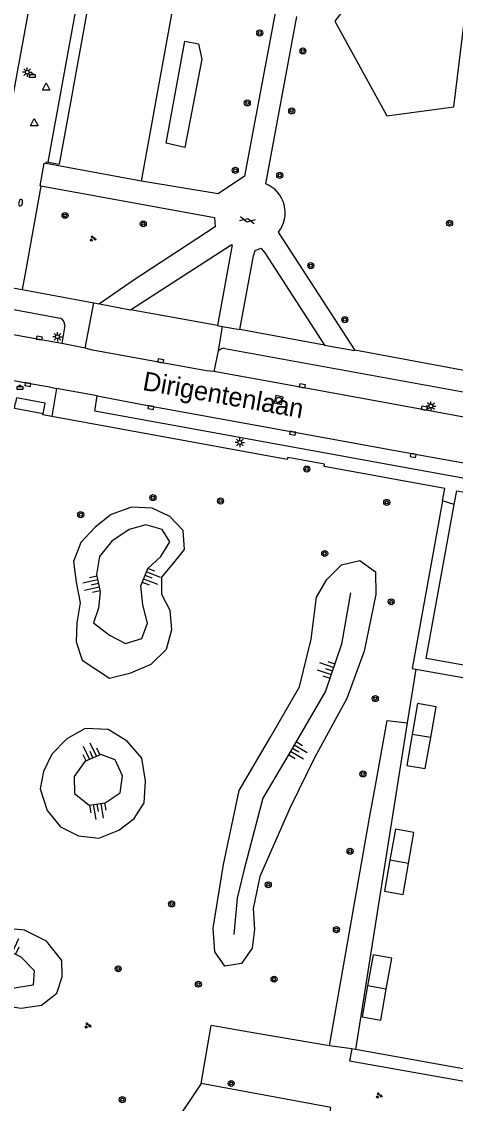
# Model space of a CAD drawing. Extents: x 132999 to 136000, y 398499 to 400501.
# Drawn here: x 133517 to 133574.6, y 399688.5 to 399832.1 of the extents above; entities that cross this region are included whole.
import ezdxf

# ---------------------------------------------------------------- set-up
doc = ezdxf.new("R2010")
doc.units = 0
for name, color, linetype in [('gg-afsc-erfafscheiding', 7, 'Continuous'), ('gg-anno-openbare ruimte label', 7, 'Continuous'), ('gg-bbg-abri', 7, 'Continuous'), ('gg-bbg-gedigitaliseerde bijgebouw', 7, 'Continuous'), ('gg-bbg-hoofdgebouw', 7, 'Continuous'), ('gg-bbg-onder overbouw', 7, 'Continuous'), ('gg-bbg-pand overbouw', 7, 'Continuous'), ('gg-bbg-tussenscheiding', 7, 'Continuous'), ('gg-knt-BGT kruinlijn', 7, 'Continuous'), ('gg-knt-bovenkant onderkant talud', 7, 'Continuous'), ('gg-knt-verharding', 7, 'Continuous'), ('gg-knt-verharding nz', 7, 'Continuous'), ('gt-grn-groengrens', 7, 'Continuous'), ('gt-grn-weggrens', 7, 'Continuous'), ('gt-symb-afvalbak', 7, 'Continuous'), ('gt-symb-boom', 7, 'Continuous'), ('gt-symb-brandkraan', 7, 'Continuous'), ('gt-symb-gesloten verharding', 7, 'Continuous'), ('gt-symb-groenvak', 7, 'Continuous'), ('gt-symb-kolk', 7, 'Continuous'), ('gt-symb-lichtmast', 7, 'Continuous'), ('gt-symb-rioolschacht', 7, 'Continuous'), ('gt-symb-talud symbool', 7, 'Continuous'), ('gt-symb-waterafsluiter', 7, 'Continuous')]:
    doc.layers.add(name, color=color, linetype=linetype)

# ---------------------------------------------------------------- blocks, each defined once
blk = doc.blocks.new('gt0-BOOM')
at = {"layer": 'gt-symb-boom'}
for radius in [0.4, 0.2]:
    blk.add_circle((0, 0), radius, dxfattribs=at)
blk = doc.blocks.new('gt0-GESVH1')
at = {"layer": 'gt-symb-gesloten verharding'}
for p, q in [((-0.99, -0.26), (0.01, 0.24)), ((0.01, -0.26), (-0.99, 0.24)), ((0.01, 0.24), (1.01, -0.26)), ((1.01, 0.24), (0.01, -0.26))]:
    blk.add_line(p, q, dxfattribs=at)
blk = doc.blocks.new('gt0-KOLK')
at = {"layer": 'gt-symb-kolk'}
blk.add_lwpolyline([(0, 0), (0.37, 0), (0.37, 0.4), (-0.38, 0.4), (-0.38, 0), (0, 0)], dxfattribs=at)
blk = doc.blocks.new('gt0-RS')
at = {"layer": 'gt-symb-rioolschacht'}
blk.add_lwpolyline([(-0.5, -0.5), (0.5, -0.5), (0.5, 0.5), (-0.5, 0.5)], close=True, dxfattribs=at)
blk.add_circle((0, 0), 0.375, dxfattribs=at)
blk = doc.blocks.new('gt0-GRVAK')
at = {"layer": 'gt-symb-groenvak'}
for p, q in [((-0.11, 0.19), (-0.23, 0.24)), ((-0.18, 0.15), (0.09, 0.15)), ((-0.09, 0.21), (-0.16, 0.32)), ((-0.05, 0.21), (-0.05, 0.39)), ((0, 0.21), (0.06, 0.32)), ((0.01, 0.19), (0.13, 0.24)), ((0.26, -0.05), (0.2, 0.06)), ((0.3, -0.05), (0.3, 0.13)), ((0.35, -0.05), (0.41, 0.06)), ((-0.24, -0.23), (-0.36, -0.18)), ((-0.32, -0.26), (-0.05, -0.26)), ((-0.23, -0.21), (-0.29, -0.09)), ((-0.18, -0.2), (-0.18, -0.02)), ((-0.14, -0.21), (-0.07, -0.09)), ((-0.12, -0.23), (0, -0.18)), ((0.24, -0.07), (0.12, -0.02)), ((0.17, -0.11), (0.44, -0.11)), ((0.37, -0.07), (0.49, -0.02))]:
    blk.add_line(p, q, dxfattribs=at)
blk = doc.blocks.new('gt0-ABAK')
at = {"layer": 'gt-symb-afvalbak'}
blk.add_lwpolyline([(0.38, -0.5), (-0.37, -0.5), (-0.37, -0.1), (0.38, -0.1)], close=True, dxfattribs=at)
blk.add_circle((0, 0), 0.1, dxfattribs=at)
blk = doc.blocks.new('gt0-LMAST')
at = {"layer": 'gt-symb-lichtmast'}
for p, q in [((-0.18, 0.17), (-0.45, 0.44)), ((-0.01, 0.25), (-0.01, 0.62)), ((0.17, 0.17), (0.44, 0.44)), ((-0.26, 0), (-0.63, 0)), ((-0.18, -0.18), (-0.45, -0.45)), ((-0.01, -0.25), (-0.01, -0.63)), ((0.44, -0.45), (0.17, -0.18)), ((0.24, 0), (0.62, 0))]:
    blk.add_line(p, q, dxfattribs=at)
blk.add_circle((-0.01, 0), 0.25, dxfattribs=at)
blk = doc.blocks.new('gt0-BR')
at = {"layer": 'gt-symb-brandkraan'}
for centre, radius, start, end in [((-0.24, 0), 0.206, 107.5669, 252.4331), ((0.6, -2.66), 3, 106.892, 107.5669), ((0, -0.69), 0.938, 73.108, 106.892), ((-0.6, -2.66), 3, 72.4331, 73.108), ((0.24, 0), 0.206, 287.567, 72.4331), ((0.6, 2.66), 3, 252.4331, 253.108), ((0, 0.69), 0.938, 253.108, 286.8921), ((-0.6, 2.66), 3, 286.8921, 287.567)]:
    blk.add_arc(centre, radius, start, end, dxfattribs=at)
blk = doc.blocks.new('gt0-WAFSL')
at = {"layer": 'gt-symb-waterafsluiter'}
for p, q in [((-0.5, -0.33), (0, 0.67)), ((0, 0.67), (0.5, -0.33)), ((0.5, -0.33), (-0.5, -0.33))]:
    blk.add_line(p, q, dxfattribs=at)
blk = doc.blocks.new('gt0-TALUD_1')
at = {"layer": 'gt-symb-talud symbool'}
for p, q in [((-1, -1), (-1, 0)), ((-0.5, -2), (-0.5, 0)), ((0, -1), (0, 0)), ((0.5, -2), (0.5, 0)), ((1, -1), (1, 0))]:
    blk.add_line(p, q, dxfattribs=at)

msp = doc.modelspace()

# ---------------------------------------------------------------- linework, layer by layer
at = {"layer": 'gg-afsc-erfafscheiding'}
for p, q in [((133569.38, 399746.08), (133568.25, 399738.97)), ((133568.25, 399738.97), (133561.35, 399695.62))]:
    msp.add_line(p, q, dxfattribs=at)
at = {"layer": 'gg-bbg-abri'}
for points in [[(133519.88, 399779.98), (133520.15, 399781.42), (133516.35, 399782.13), (133516.22, 399781.45)], [(133519.88, 399779.98), (133516.08, 399780.68), (133516.22, 399781.45)]]:
    msp.add_lwpolyline(points, dxfattribs=at)
at = {"layer": 'gg-bbg-gedigitaliseerde bijgebouw'}
for points in [[(133571.37, 399737.01), (133572.09, 399741.11), (133569.62, 399741.54), (133568.9, 399737.43)], [(133568.9, 399737.43), (133568.18, 399733.32), (133570.64, 399732.9), (133571.37, 399737.01)], [(133568.4, 399720.31), (133569.13, 399724.42), (133566.66, 399724.85), (133565.94, 399720.74)], [(133565.94, 399720.74), (133565.22, 399716.62), (133567.68, 399716.2), (133568.4, 399720.31)], [(133565.45, 399703.62), (133566.17, 399707.74), (133563.7, 399708.17), (133562.98, 399704.05)], [(133562.98, 399704.05), (133562.26, 399699.93), (133564.72, 399699.5), (133565.45, 399703.62)]]:
    msp.add_lwpolyline(points, dxfattribs=at)
at = {"layer": 'gg-bbg-hoofdgebouw'}
msp.add_line((133532.94, 399810.87), (133520.25, 399813.21), dxfattribs=at)
for points in [[(133532.94, 399810.87), (133546.51, 399885.49), (133535.72, 399887.47)], [(133520.25, 399813.21), (133520.31, 399813.46), (133520.56, 399813.42)]]:
    msp.add_lwpolyline(points, dxfattribs=at)
at = {"layer": 'gg-bbg-onder overbouw'}
msp.add_line((133523.64, 399821.81), (133524.45, 399826.23), dxfattribs=at)
for points in [[(133524.45, 399826.23), (133535.53, 399887.25), (133534.01, 399887.53)], [(133520.56, 399813.42), (133522.07, 399813.15), (133523.64, 399821.81)]]:
    msp.add_lwpolyline(points, dxfattribs=at)
at = {"layer": 'gg-bbg-pand overbouw'}
msp.add_line((133520.56, 399813.42), (133534.01, 399887.53), dxfattribs=at)
at = {"layer": 'gg-bbg-tussenscheiding'}
for p, q in [((133571.37, 399737.01), (133568.9, 399737.43)), ((133568.4, 399720.31), (133565.94, 399720.74)), ((133565.45, 399703.62), (133562.98, 399704.05))]:
    msp.add_line(p, q, dxfattribs=at)
at = {"layer": 'gg-knt-BGT kruinlijn'}
for points in [[(133528.7, 399750.59), (133530.8, 399749.51), (133532.98, 399750.17), (133533.74, 399752.21), (133533.12, 399754.64), (133532.88, 399757.18), (133533.78, 399759.45), (133535.5, 399761.06), (133536.69, 399762.99), (133535.69, 399764.65), (133533.5, 399765.24), (133531.3, 399764.64), (133529.02, 399763.09), (133527.35, 399761.05), (133526.97, 399758.68), (133527.47, 399756.35), (133527.22, 399754.2), (133526.55, 399752.23), (133528.7, 399750.59)], [(133523.99, 399731.85), (133524.06, 399729.59), (133525.98, 399728.02), (133528.14, 399728.34), (133530.13, 399729.68), (133530.43, 399731.93), (133529.46, 399734.05), (133527.55, 399734.78), (133525.43, 399733.83), (133523.99, 399731.85)], [(133518.56, 399704.16), (133515.5, 399703.66), (133512.85, 399704.24), (133510.91, 399705.82), (133510.37, 399707.65), (133511.74, 399709.36), (133514.38, 399709.16), (133516.92, 399707.9), (133518.67, 399706.08), (133518.56, 399704.16)]]:
    msp.add_lwpolyline(points, dxfattribs=at)
at = {"layer": 'gg-knt-bovenkant onderkant talud'}
for points in [[(133528.71, 399744.88), (133531.51, 399745.62), (133534.21, 399746.74), (133536.25, 399748.74), (133536.98, 399751.37), (133536.75, 399753.9), (133535.66, 399755.99), (133535.65, 399758.32), (133537.23, 399760.22), (133538.65, 399761.97), (133538.46, 399764.49), (133536.7, 399766.38), (133534.35, 399767.45), (133531.6, 399767.62), (133528.92, 399766.61), (133526.81, 399764.95), (133524.9, 399762.91), (133523.92, 399760.39), (133524.25, 399757.64), (133524.8, 399754.88), (133524.37, 399752.26), (133524.25, 399749.73), (133525.05, 399747.3), (133528.71, 399744.88)], [(133548.64, 399718.55), (133547.78, 399714.34), (133547.94, 399711.54), (133547.66, 399709.07), (133546.22, 399707.01), (133544, 399706.66), (133542.7, 399708.55), (133542.47, 399711.71), (133543.84, 399720.16), (133545.9, 399730), (133550.13, 399737.14), (133553.94, 399743.77), (133555.49, 399750.08), (133556.2, 399755.67), (133557.56, 399758.01), (133559.5, 399759.95), (133561.93, 399760.54), (133564.01, 399759.03), (133564.05, 399755.99), (133562.51, 399748.47), (133560.23, 399742.19), (133555.93, 399734.31), (133552.69, 399727.75), (133548.64, 399718.55)], [(133560.71, 399756.24), (133559.51, 399749.42), (133557.4, 399743.17), (133553.1, 399735.79), (133549.08, 399728.97), (133546.55, 399719.38), (133545.64, 399715.71), (133545.21, 399710.86)], [(133519.51, 399730.19), (133520.41, 399727.31), (133522.19, 399725.15), (133524.56, 399723.95), (133527.26, 399723.67), (133529.92, 399724.72), (133531.99, 399726.26), (133533.29, 399728.37), (133533.49, 399731.26), (133533, 399734.27), (133531.05, 399736.53), (133528.51, 399738.08), (133525.47, 399738.2), (133523.05, 399736.85), (133521.06, 399734.83), (133519.93, 399732.49), (133519.51, 399730.19)], [(133522.36, 399707.42), (133520.33, 399710), (133517.43, 399711.43), (133514.14, 399711.77), (133511.05, 399711.73), (133509.1, 399710.37), (133508.37, 399707.75), (133509.05, 399704.84), (133510.83, 399702.62), (133513.99, 399701.52), (133516.96, 399701.09), (133519.68, 399701.47), (133521.69, 399703.08), (133522.4, 399705.23), (133522.36, 399707.42)]]:
    msp.add_lwpolyline(points, dxfattribs=at)
at = {"layer": 'gg-knt-verharding'}
for p, q in [((133518.44, 399836.31), (133514.43, 399814.53)), ((133549.47, 399810.54), (133553.57, 399832.76)), ((133519.57, 399810.24), (133519.57, 399810.22)), ((133561.29, 399788.49), (133551.13, 399804.1)), ((133503.21, 399796.14), (133522.13, 399792.71)), ((133517.1, 399796.5), (133526.63, 399794.75)), ((133526.63, 399794.75), (133527.39, 399794.61)), ((133527.39, 399794.61), (133531.49, 399793.8)), ((133543.04, 399791.71), (133531.49, 399793.8)), ((133522.78, 399791.73), (133522.38, 399789.33)), ((133543.04, 399791.71), (133543.67, 399791.6)), ((133543.67, 399791.6), (133546.01, 399791.19)), ((133557.26, 399789.12), (133546.01, 399791.19)), ((133525.48, 399788.72), (133522.38, 399789.33)), ((133543.43, 399788.54), (133543.12, 399788.34)), ((133527.04, 399782.36), (133521.67, 399783.35)), ((133569.38, 399746.08), (133588.7, 399742.72)), ((133561.35, 399695.62), (133560.86, 399695.71)), ((133579.74, 399692.3), (133561.35, 399695.62)), ((133540.85, 399691.07), (133529.36, 399673.95))]:
    msp.add_line(p, q, dxfattribs=at)
for points in [[(133560.53, 399854.88), (133560.08, 399852.59), (133568.91, 399852.38), (133568.07, 399844.27), (133558.64, 399832.1), (133565.53, 399819.56), (133574.41, 399820.74), (133575.94, 399833.07), (133578.67, 399839.45), (133578.71, 399853.11), (133585.46, 399860.47)], [(133555.52, 399858.96), (133546.64, 399811.55), (133543.14, 399809.22), (133532.94, 399810.87)], [(133519.57, 399810.24), (133519.5, 399810.25), (133520.04, 399813.25), (133520.25, 399813.21)], [(133519.57, 399810.22), (133517.58, 399799.13), (133517.1, 399796.5)], [(133519.57, 399810.24), (133542.62, 399806.07), (133542.72, 399804.81), (133531.83, 399797.68), (133527.39, 399794.61)], [(133531.49, 399793.8), (133544.86, 399802.43), (133544.97, 399802.44), (133543.04, 399791.71)], [(133546.01, 399791.19), (133547.8, 399800.96), (133548.05, 399801.68), (133548.8, 399801.99), (133549.32, 399801.37), (133557.26, 399789.12)], [(133522.38, 399789.33), (133519.35, 399789.86), (133504.12, 399792.62), (133501.76, 399793.1)], [(133557.26, 399789.12), (133561.27, 399788.42), (133561.29, 399788.49)], [(133542.56, 399785.63), (133541.56, 399785.72), (133526.46, 399788.46), (133525.48, 399788.72)], [(133544, 399788.68), (133580.55, 399782.02), (133602.85, 399777.55), (133601.79, 399773.05)], [(133561.29, 399788.49), (133583.35, 399784.37), (133590.16, 399783.01)], [(133503.42, 399786.65), (133504.64, 399786.49), (133517.89, 399784.08), (133520.49, 399783.63), (133521.67, 399783.35)], [(133576.96, 399779.34), (133570.47, 399780.54), (133554.27, 399783.51), (133542.56, 399785.63)], [(133576.59, 399771.26), (133526.73, 399780.36), (133527.04, 399782.36)], [(133521.02, 399779.63), (133519.86, 399779.84), (133519.88, 399779.98)], [(133572.9, 399768.46), (133573.21, 399770.07), (133557.21, 399773.01), (133557.25, 399773.32), (133552.38, 399774.18), (133552.3, 399773.91), (133521.02, 399779.63)], [(133574.48, 399767.95), (133574.83, 399769.76), (133577.89, 399769.23), (133578.16, 399770.56)], [(133572.9, 399768.46), (133568.89, 399746.17), (133569.38, 399746.08)], [(133604.38, 399741.55), (133570.77, 399747.52), (133574.48, 399767.95)], [(133560.86, 399695.71), (133560.57, 399694.08), (133595.79, 399687.88)], [(133533.03, 399674.86), (133535.74, 399678.85), (133539.86, 399676.11), (133546.85, 399674.82), (133546.59, 399673.31), (133551.99, 399672.32), (133552.32, 399673.85), (133559.42, 399672.6), (133561.72, 399685.59), (133557.82, 399686.29), (133558.09, 399687.92), (133540.85, 399691.07)]]:
    msp.add_lwpolyline(points, dxfattribs=at)
for centre, radius, start, end in [((133547.88, 399806.69), 4.16, 321.4623, 67.4584), ((133521.74, 399791.75), 1.04, 359.0166, 68.0404), ((133543.91, 399787.83), 0.86, 83.5108, 123.5714)]:
    msp.add_arc(centre, radius, start, end, dxfattribs=at)
at = {"layer": 'gg-knt-verharding nz'}
for p, q in [((133525.48, 399788.72), (133526.63, 399794.75)), ((133543.67, 399791.6), (133543.12, 399788.34)), ((133543.12, 399788.34), (133542.56, 399785.63)), ((133521.67, 399783.35), (133521.02, 399779.63))]:
    msp.add_line(p, q, dxfattribs=at)
msp.add_lwpolyline([(133527.04, 399782.36), (133534.22, 399781.02), (133553.05, 399777.61), (133569.05, 399774.67), (133576.96, 399773.25)], dxfattribs=at)
at = {"layer": 'gt-grn-groengrens'}
for p, q in [((133540.85, 399691.07), (133542.21, 399698.77)), ((133548.28, 399697.74), (133542.21, 399698.77)), ((133557.91, 399696.11), (133548.28, 399697.74)), ((133560.86, 399695.71), (133557.91, 399696.11))]:
    msp.add_line(p, q, dxfattribs=at)
for points in [[(133538.7, 399829.46), (133540.53, 399829.13), (133540.96, 399827.06), (133538.7, 399815.33), (133536.23, 399815.92), (133538.7, 399829.46)], [(133557.91, 399696.11), (133563.32, 399726.84), (133564.01, 399730.64), (133565.59, 399739.26), (133568.25, 399738.97)]]:
    msp.add_lwpolyline(points, dxfattribs=at)
at = {"layer": 'gt-grn-weggrens'}
for p, q in [((133512.49, 399797.29), (133517.1, 399796.5)), ((133574.48, 399767.95), (133572.9, 399768.46))]:
    msp.add_line(p, q, dxfattribs=at)

# ---------------------------------------------------------------- block references
at = {"layer": 'gt-symb-afvalbak'}
for p in [(133518.46, 399825.14), (133516.79, 399783.72)]:
    msp.add_blockref('gt0-ABAK', p, dxfattribs=at)
at = {"layer": 'gt-symb-boom'}
for p in [(133548.65, 399830.55), (133545.4, 399812.32), (133551.31, 399811.65), (133522.8, 399806.32), (133533.18, 399805.22), (133573.87, 399805.3), (133555.43, 399799.67), (133559.95, 399792.49), (133554.9, 399772.66), (133534.46, 399768.87), (133543.44, 399768.42), (133565.52, 399768.23), (133524.88, 399766.6), (133557.28, 399761.45), (133566.11, 399755.04), (133563.99, 399742.19), (133562.35, 399732.18), (133560.65, 399721.91), (133549.78, 399717.47), (133536.95, 399714.93), (133558.83, 399711.51), (133529.85, 399706.31), (133540.5, 399704.27), (133550.55, 399704.94), (133544.86, 399691.09), (133530.4, 399688.93)]:
    msp.add_blockref('gt0-BOOM', p, dxfattribs=at)
at = {"layer": 'gt-symb-boom', "rotation": 79.85920685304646}
for p in [(133554.38, 399828.17), (133547, 399821.27), (133552.9, 399820.21)]:
    msp.add_blockref('gt0-BOOM', p, dxfattribs=at)
at = {"layer": 'gt-symb-brandkraan', "rotation": -100.68955051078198}
msp.add_blockref('gt0-BR', (133516.89, 399808.02), dxfattribs=at)
at = {"layer": 'gt-symb-gesloten verharding', "rotation": -12.186840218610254}
msp.add_blockref('gt0-GESVH1', (133546.99, 399805.71), dxfattribs=at)
at = {"layer": 'gt-symb-groenvak'}
for p in [(133526.47, 399803.25), (133525.8, 399698.78), (133564.47, 399689.49)]:
    msp.add_blockref('gt0-GRVAK', p, dxfattribs=at)
at = {"layer": 'gt-symb-kolk'}
for p, rotation in [((133519.35, 399789.86), -9.86960930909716), ((133535.46, 399786.82), -10.26370230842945), ((133517.89, 399784.08), 169.66339592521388), ((133554.27, 399783.51), -10.385682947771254), ((133534.22, 399781.02), 169.4418128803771), ((133570.47, 399780.54), -10.517044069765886), ((133553.05, 399777.61), 169.7456757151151), ((133569.05, 399774.67), 169.5969863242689)]:
    msp.add_blockref('gt0-KOLK', p, dxfattribs=dict(at, rotation=rotation))
at = {"layer": 'gt-symb-lichtmast'}
for p in [(133517.78, 399825.35), (133521.78, 399790.23), (133571.4, 399781.03), (133546.02, 399776.19)]:
    msp.add_blockref('gt0-LMAST', p, dxfattribs=at)
at = {"layer": 'gt-symb-rioolschacht', "rotation": 167.15781672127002}
msp.add_blockref('gt0-RS', (133551.18, 399781.81), dxfattribs=at)
at = {"layer": 'gt-symb-talud symbool'}
for p, xscale, yscale, rotation in [((133533.42, 399758.53), 1.0002599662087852, 1.0002599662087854, 69.02828943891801), ((133527.22, 399757.5), 1.0004384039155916, 1.0004384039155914, -78.11724113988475), ((133558.31, 399745.86), 1.0002324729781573, 1.0002324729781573, -108.5979777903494), ((133526.5, 399734.3), 1.0001999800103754, 1.0001999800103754, -154.66472300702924), ((133552.98, 399735.58), 0.9998969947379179, 0.999896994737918, 59.66519416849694), ((133527.08, 399728.19), 1.000042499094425, 1.000042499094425, 9.613025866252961), ((133515.32, 399708.7), 1.0002504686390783, 1.0002504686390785, 154.79277878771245)]:
    msp.add_blockref('gt0-TALUD_1', p, dxfattribs=dict(at, xscale=xscale, yscale=yscale, rotation=rotation))
at = {"layer": 'gt-symb-waterafsluiter'}
for p in [(133520.29, 399823.27), (133518.71, 399818.54)]:
    msp.add_blockref('gt0-WAFSL', p, dxfattribs=at)

# ---------------------------------------------------------------- texts
at = {"layer": 'gg-anno-openbare ruimte label'}
msp.add_text('Dirigentenlaan', height=2.5, rotation=349.9, dxfattribs=at).set_placement((133532.99, 399783.18))

doc.saveas('drawing.dxf')
